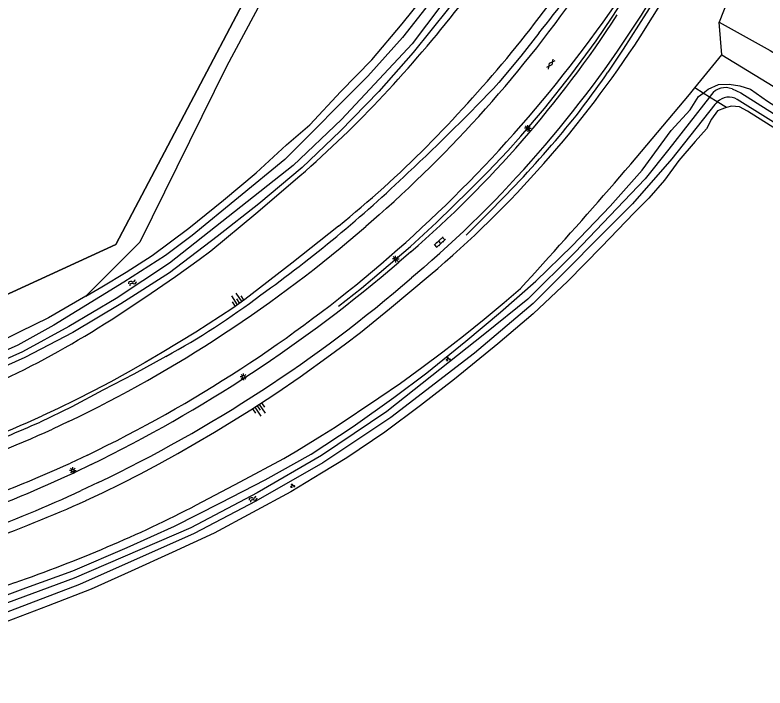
# Model space of a CAD drawing. Extents: x 124000 to 128010, y 398999 to 403000.
# Drawn here: x 124619.4 to 124760.1, y 402519.3 to 402645.5 of the extents above; entities that cross this region are included whole.
import ezdxf

# ---------------------------------------------------------------- set-up
doc = ezdxf.new("R2010")
doc.units = 0
for name, color, linetype in [('gg-afsc-muur', 7, 'Continuous'), ('gg-knt-BGT kruinlijn', 7, 'Continuous'), ('gg-knt-bovenkant onderkant talud', 7, 'Continuous'), ('gg-knt-bronhoudergrens', 7, 'Continuous'), ('gg-knt-verharding', 7, 'Continuous'), ('gg-kntw-bovenkant insteek waterloop', 7, 'Continuous'), ('gg-kntw-waterlijn', 7, 'Continuous'), ('gt-knt-geleideconstructie', 7, 'Continuous'), ('gt-symb-gesloten verharding', 7, 'Continuous'), ('gt-symb-groenvak', 7, 'Continuous'), ('gt-symb-klinker verharding', 7, 'Continuous'), ('gt-symb-lichtmast', 7, 'Continuous'), ('gt-symb-talud symbool', 7, 'Continuous'), ('gt-symb-watersymbool', 7, 'Continuous'), ('gx-grn-maaiveld', 7, 'Continuous')]:
    doc.layers.add(name, color=color, linetype=linetype)

# ---------------------------------------------------------------- blocks, each defined once
blk = doc.blocks.new('gt0-LMAST')
at = {"layer": 'gt-symb-lichtmast'}
for p, q in [((-0.18, 0.17), (-0.45, 0.44)), ((-0.01, 0.25), (-0.01, 0.62)), ((0.17, 0.17), (0.44, 0.44)), ((-0.26, 0), (-0.63, 0)), ((-0.18, -0.18), (-0.45, -0.45)), ((-0.01, -0.25), (-0.01, -0.63)), ((0.44, -0.45), (0.17, -0.18)), ((0.24, 0), (0.62, 0))]:
    blk.add_line(p, q, dxfattribs=at)
blk.add_circle((-0.01, 0), 0.25, dxfattribs=at)
blk = doc.blocks.new('gt0-WA')
at = {"layer": 'gt-symb-watersymbool'}
for centre, start, end in [((-0.32, 0.02), 28.0725, 151.9275), ((0.43, 0.42), 208.0725, 331.9275), ((-0.32, -0.43), 28.0725, 151.9275), ((0.43, -0.03), 208.0725, 331.9275)]:
    blk.add_arc(centre, 0.425, start, end, dxfattribs=at)
blk = doc.blocks.new('gt0-TALUD_1')
at = {"layer": 'gt-symb-talud symbool'}
for p, q in [((-1, -1), (-1, 0)), ((-0.5, -2), (-0.5, 0)), ((0, -1), (0, 0)), ((0.5, -2), (0.5, 0)), ((1, -1), (1, 0))]:
    blk.add_line(p, q, dxfattribs=at)
blk = doc.blocks.new('gt0-GRVAK')
at = {"layer": 'gt-symb-groenvak'}
for p, q in [((-0.11, 0.19), (-0.23, 0.24)), ((-0.18, 0.15), (0.09, 0.15)), ((-0.09, 0.21), (-0.16, 0.32)), ((-0.05, 0.21), (-0.05, 0.39)), ((0, 0.21), (0.06, 0.32)), ((0.01, 0.19), (0.13, 0.24)), ((0.26, -0.05), (0.2, 0.06)), ((0.3, -0.05), (0.3, 0.13)), ((0.35, -0.05), (0.41, 0.06)), ((-0.25, -0.23), (-0.36, -0.18)), ((-0.32, -0.26), (-0.05, -0.26)), ((-0.23, -0.21), (-0.29, -0.1)), ((-0.18, -0.2), (-0.18, -0.02)), ((-0.14, -0.21), (-0.07, -0.1)), ((-0.12, -0.23), (0, -0.18)), ((0.24, -0.07), (0.12, -0.02)), ((0.17, -0.11), (0.44, -0.11)), ((0.37, -0.07), (0.49, -0.02))]:
    blk.add_line(p, q, dxfattribs=at)
blk = doc.blocks.new('gt0-KL1')
at = {"layer": 'gt-symb-klinker verharding'}
for p, q in [((-1.15, 0.3), (1.15, 0.3)), ((-1, -0.3), (-1, 0.3)), ((-0.5, 0.3), (-0.5, 0.45)), ((0, -0.3), (0, 0.3)), ((0.5, 0.3), (0.5, 0.45)), ((1, -0.3), (1, 0.3)), ((-1.15, -0.3), (1.15, -0.3)), ((-0.5, -0.45), (-0.5, -0.3)), ((0.5, -0.45), (0.5, -0.3))]:
    blk.add_line(p, q, dxfattribs=at)
blk = doc.blocks.new('gt0-GESVH1')
at = {"layer": 'gt-symb-gesloten verharding'}
for p, q in [((-0.99, -0.26), (0.01, 0.24)), ((0.01, -0.26), (-0.99, 0.24)), ((0.01, 0.24), (1.01, -0.26)), ((1.01, 0.24), (0.01, -0.26))]:
    blk.add_line(p, q, dxfattribs=at)

msp = doc.modelspace()

# ---------------------------------------------------------------- linework, layer by layer
at = {"layer": 'gg-afsc-muur'}
msp.add_lwpolyline([(124565.53, 402569.05), (124638.31, 402602.47), (124677.36, 402676.7), (124409.1, 402836.39), (124367.85, 402775.92)], dxfattribs=at)
at = {"layer": 'gg-knt-BGT kruinlijn'}
for p, q in [((124736.69, 402641.46), (124743.32, 402652.01)), ((124680.06, 402605.9), (124671.32, 402598.95)), ((124671.32, 402598.95), (124662.48, 402592.14)), ((124689.67, 402590.37), (124697.28, 402596.77)), ((124662.48, 402592.14), (124660.23, 402590.55)), ((124660.23, 402590.55), (124655.62, 402587.51)), ((124684.19, 402585.98), (124689.67, 402590.37)), ((124655.62, 402587.51), (124653.3, 402586.03)), ((124653.3, 402586.03), (124646.99, 402582.18)), ((124681.41, 402583.84), (124684.19, 402585.98)), ((124678.59, 402581.75), (124681.41, 402583.84)), ((124646.99, 402582.18), (124643.8, 402580.31)), ((124672.89, 402577.64), (124678.59, 402581.75)), ((124643.8, 402580.31), (124640.59, 402578.49)), ((124640.59, 402578.49), (124637.34, 402576.72)), ((124668.29, 402574.49), (124672.89, 402577.64)), ((124637.34, 402576.72), (124634.07, 402575.01)), ((124634.07, 402575.01), (124630.77, 402573.34)), ((124663.62, 402571.44), (124668.29, 402574.49)), ((124630.77, 402573.34), (124627.45, 402571.72)), ((124627.45, 402571.72), (124624.44, 402570.3)), ((124656.82, 402567.26), (124663.62, 402571.44)), ((124653.39, 402565.23), (124656.82, 402567.26)), ((124649.93, 402563.25), (124653.39, 402565.23)), ((124646.43, 402561.33), (124649.93, 402563.25)), ((124642.9, 402559.46), (124646.43, 402561.33)), ((124639.35, 402557.65), (124642.9, 402559.46)), ((124635.77, 402555.89), (124639.35, 402557.65)), ((124632.69, 402554.43), (124635.77, 402555.89))]:
    msp.add_line(p, q, dxfattribs=at)
msp.add_lwpolyline([(124751.49, 402644.21), (124761.05, 402638.86), (124814.77, 402605.39), (125000, 402490.3)], dxfattribs=at)
for centre, radius, start, end in [((124520.49, 402795.77), 248.23, 320.3562, 325.513), ((124564.7, 402753.41), 205.22, 310.2443, 326.9401), ((124520.23, 402795.96), 248.55, 315.2106, 320.3607), ((124552.11, 402764.29), 203.61, 308.9325, 315.2178), ((124527.77, 402781.92), 232.65, 282.8153, 294.552), ((124516.84, 402812.46), 282.84, 285.6241, 294.1797)]:
    msp.add_arc(centre, radius, start, end, dxfattribs=at)
at = {"layer": 'gg-knt-bovenkant onderkant talud'}
for p, q in [((124753.16, 402648.32), (124751.49, 402644.21)), ((124746.94, 402631.84), (124752, 402638.04))]:
    msp.add_line(p, q, dxfattribs=at)
for points in [[(124752, 402638.04), (124813.29, 402600.68), (124975.61, 402500), (125000, 402484.9)], [(124637.39, 402588.35), (124643.72, 402592.5), (124649.48, 402596.45), (124653.95, 402599.64), (124656.14, 402601.31), (124664.54, 402608.27), (124672.83, 402615.36)], [(124653.44, 402553.61), (124661.65, 402557.93), (124669.8, 402562.33), (124672.24, 402563.75), (124677.04, 402566.69), (124679.42, 402568.2), (124687.63, 402573.67), (124691.69, 402576.47), (124695.69, 402579.36), (124699.64, 402582.32), (124703.53, 402585.35), (124707.38, 402588.44), (124711.17, 402591.6), (124714.25, 402594.24)]]:
    msp.add_lwpolyline(points, dxfattribs=at)
for centre, radius, start, end in [((124504.7, 402802.09), 251.47, 316.9725, 321.9468), ((124028.12, 403223.76), 931.16, 317.46366, 320.52971), ((124537.47, 402771.43), 206.6, 310.9352, 316.9886), ((124542.54, 402734.99), 174.64, 287.7519, 302.8961), ((124542.87, 402766.89), 240.24, 292.9797, 297.4028), ((124523.1, 402813.53), 290.9, 289.3253, 292.9786), ((124523.12, 402813.47), 290.83, 285.6709, 289.325)]:
    msp.add_arc(centre, radius, start, end, dxfattribs=at)
at = {"layer": 'gg-knt-bronhoudergrens'}
for p, q in [((124752, 402638.04), (124751.49, 402644.21)), ((124748.48, 402630.89), (124746.94, 402631.84)), ((124749.69, 402630.14), (124748.48, 402630.89)), ((124751.15, 402629.23), (124749.69, 402630.14)), ((124752.89, 402628.15), (124751.15, 402629.23))]:
    msp.add_line(p, q, dxfattribs=at)
at = {"layer": 'gg-knt-verharding'}
for p, q in [((124687.71, 402608.06), (124685.19, 402605.86)), ((124693.63, 402601.07), (124691.37, 402599.14)), ((124696.08, 402598.16), (124693.79, 402596.19)), ((124629.4, 402569.24), (124626.38, 402567.82)), ((124632.96, 402562.97), (124629.77, 402561.47)), ((124633.68, 402561.2), (124630.57, 402559.7)), ((124635, 402557.8), (124631.79, 402556.29))]:
    msp.add_line(p, q, dxfattribs=at)
for centre, radius, start, end in [((124528.83, 402787.59), 239.74, 311.5077, 325.8551), ((124523.02, 402792.21), 254.24, 295.6221, 325.3259), ((124554.23, 402761.76), 216.53, 310.9278, 328.0678), ((124555.58, 402760.5), 210.89, 310.8876, 326.9644), ((124520.74, 402795.58), 251.08, 295.6447, 310.9191), ((124515.24, 402804.11), 270.25, 295.994, 310.6736), ((124519.62, 402798.68), 267.09, 295.5934, 310.6994), ((124521.86, 402798.06), 252.86, 283.7103, 294.4155), ((124522.42, 402797.47), 259.28, 284.4746, 294.4579), ((124526.75, 402781.6), 244.98, 284.6885, 295.0731), ((124524.55, 402788.18), 255.48, 285.2104, 294.8192)]:
    msp.add_arc(centre, radius, start, end, dxfattribs=at)
at = {"layer": 'gg-kntw-bovenkant insteek waterloop'}
for points in [[(124698.67, 402670.27), (124704.06, 402667.03), (124706.07, 402666.08), (124707.42, 402664.78), (124708.29, 402662.98), (124708.66, 402661.17), (124708.71, 402659.18), (124708.42, 402657.35), (124707.14, 402655.5), (124700.71, 402646.74), (124694.11, 402638.47), (124687.65, 402631.19), (124680.37, 402623.74), (124673.24, 402616.94), (124665.11, 402610.13), (124657.3, 402603.99), (124648.34, 402597.15), (124639.2, 402591.31), (124630.21, 402585.97), (124621.21, 402581.28), (124606.75, 402574.82), (124599.54, 402571.84), (124591.68, 402569.01), (124572.21, 402563.15)], [(124748.48, 402630.89), (124749.44, 402631.62), (124751.41, 402632.5), (124753.39, 402632.54), (124755.39, 402632.26), (124757.39, 402631.64), (124760.59, 402629.39), (124774.71, 402620.44), (124804.13, 402601.9), (124802.37, 402599.38)], [(124614.31, 402535.4), (124621.37, 402538.05), (124630.25, 402541.23), (124640.42, 402545.61), (124649.27, 402549.62), (124657.95, 402553.97), (124666.3, 402558.3), (124674.97, 402563.14), (124682.81, 402568.29), (124690.47, 402573.77), (124696.65, 402578.38), (124703.97, 402584.35), (124710.47, 402589.8), (124717.13, 402595.59), (124723.94, 402602.21), (124731.06, 402609.66), (124737.03, 402616.43), (124742.49, 402623.84), (124746.05, 402627.73), (124747.65, 402630.26), (124748.48, 402630.89)], [(124752.89, 402628.15), (124752.5, 402628.05), (124751.19, 402627.52), (124750.07, 402626), (124749.11, 402624.16), (124747.01, 402621.79), (124743.95, 402618.24), (124741.22, 402614.53), (124738.31, 402611.15), (124735.56, 402608.44), (124729.41, 402602), (124723.1, 402595.56), (124716.61, 402589.45), (124709.95, 402583.83), (124701.82, 402577.18), (124695.47, 402572.23), (124688.79, 402567.27), (124681.61, 402562.46), (124676.88, 402559.54), (124671.16, 402556.09), (124656.76, 402548.31), (124648.89, 402544.65), (124641.18, 402541.16), (124633.64, 402537.83), (124625.59, 402534.67), (124617.71, 402531.67)], [(124802.37, 402599.38), (124791.96, 402605.27), (124756.82, 402627.49), (124755.31, 402628.28), (124753.82, 402628.41), (124752.89, 402628.15)]]:
    msp.add_lwpolyline(points, dxfattribs=at)
at = {"layer": 'gg-kntw-waterlijn'}
msp.add_line((124750.03, 402630.58), (124749.69, 402630.14), dxfattribs=at)
for points in [[(124702.66, 402654.84), (124692.06, 402641.31), (124685.58, 402634.06), (124669.98, 402618.44), (124652.64, 402604.16), (124647.62, 402600.41), (124639.82, 402595.42), (124626.66, 402587.32), (124619.89, 402583.6), (124602.15, 402575.66), (124590.49, 402571.28), (124576.92, 402566.98), (124570.3, 402565.04), (124567.06, 402564.09)], [(124704.49, 402654.2), (124693.89, 402640.13), (124680.65, 402625.95), (124671.58, 402617.27), (124648.35, 402598.97), (124638.34, 402592.34), (124629.49, 402587.07), (124620.8, 402582.31), (124606.23, 402575.81), (124599.07, 402572.83), (124591.32, 402569.95), (124571.24, 402564.01), (124567.25, 402562.84), (124567.06, 402564.09)], [(124753.92, 402631.65), (124755.6, 402630.91), (124802.07, 402601.52), (124801.61, 402600.87), (124799.42, 402601.89), (124754.9, 402629.69)], [(124749.69, 402630.14), (124742.07, 402620.38), (124737.61, 402614.77), (124724.45, 402600.96), (124715.6, 402592.19), (124707.55, 402585.7), (124689.17, 402571.16), (124676.91, 402562.88), (124664.82, 402555.85), (124652.37, 402549.28), (124630.44, 402539.86), (124614.49, 402533.97), (124601.61, 402530.49), (124593.08, 402528.84), (124581.38, 402526.69), (124572.47, 402525.45)], [(124751.15, 402629.23), (124750.92, 402628.99), (124750.72, 402628.71)], [(124750.72, 402628.71), (124742.61, 402618.53), (124735.24, 402610.13), (124716.62, 402591.37), (124705.58, 402582.07), (124689.91, 402570.02), (124677.15, 402561.53), (124664.58, 402554.28), (124652.99, 402548.25), (124631.47, 402538.66), (124617.22, 402533.25), (124602.63, 402529.31), (124589.95, 402526.86), (124582.96, 402525.71), (124575.87, 402524.74), (124572.28, 402524.4), (124571.55, 402524.68)]]:
    msp.add_lwpolyline(points, dxfattribs=at)
for centre, radius, start, end in [((124752.66, 402628.66), 3.25, 67.0967, 143.8391), ((124753.33, 402627.01), 3.11, 59.5622, 134.3833)]:
    msp.add_arc(centre, radius, start, end, dxfattribs=at)
at = {"layer": 'gt-knt-geleideconstructie'}
msp.add_line((124708.45, 402608.66), (124704.04, 402604.25), dxfattribs=at)
for points in [[(124680.07, 402590.92), (124684.41, 402594.28), (124686.48, 402596.01), (124693.56, 402602.09), (124698.44, 402606.6), (124704.67, 402612.68), (124708.09, 402616.13), (124711.85, 402620.03), (124714.32, 402622.82), (124718.75, 402627.96), (124723.7, 402634.22), (124728.43, 402640.66), (124731.42, 402645.11), (124735.74, 402651.8), (124739.99, 402658.57), (124743.46, 402664.43), (124755.71, 402683.93), (124772, 402710.42)], [(124743.16, 402654.25), (124737.83, 402645.87), (124733.51, 402639.12), (124730.6, 402634.79)], [(124717.69, 402642.13), (124714.28, 402637.83), (124710.16, 402632.85)], [(124647.7, 402581.47), (124641.65, 402578.15), (124635.88, 402575.11), (124630.06, 402571.99), (124624.09, 402569.15)]]:
    msp.add_lwpolyline(points, dxfattribs=at)
for centre, radius, start, end in [((124546.99, 402780.3), 219.61, 321.0127, 325.5444), ((124615.01, 402712.93), 139.53, 319.3047, 325.9393), ((124443.34, 402884.56), 366.82, 312.9279, 316.6695), ((124548.08, 402769.98), 227.48, 314.8313, 319.4029), ((124517.95, 402798.97), 253.36, 305.6154, 313.7551), ((124580.19, 402705.08), 140.84, 298.6414, 307.2777), ((124412.88, 403054.55), 529.36, 292.0714, 293.5142)]:
    msp.add_arc(centre, radius, start, end, dxfattribs=at)
at = {"layer": 'gx-grn-maaiveld'}
for points in [[(124409.1, 402836.39), (124677.36, 402676.7), (124638.31, 402602.47), (124565.53, 402569.05)], [(124680.47, 402675.8), (124659.08, 402635.87), (124642.81, 402602.93), (124632.66, 402592.78)], [(124632.66, 402592.78), (124635.65, 402594.54), (124640.22, 402597.3), (124645.12, 402600.39), (124651.96, 402605.52), (124658.47, 402610.8), (124664.64, 402615.92), (124670.32, 402621.18), (124674.71, 402624.93), (124680.53, 402631.19), (124686.36, 402637.13), (124692, 402643.88), (124701.34, 402655.53), (124702.63, 402657.05), (124703.26, 402658.23), (124703.57, 402659.56), (124703.54, 402660.55), (124702.85, 402661.86), (124701.33, 402663.15), (124696.5, 402665.81)], [(124632.66, 402592.78), (124625.67, 402588.68), (124620.27, 402586.07), (124612.46, 402582.21), (124602.05, 402577.34), (124594.68, 402574.52), (124582.17, 402570.19), (124571.43, 402567.04)]]:
    msp.add_lwpolyline(points, dxfattribs=at)

# ---------------------------------------------------------------- block references
at = {"layer": 'gt-symb-gesloten verharding', "rotation": 51.984339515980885}
msp.add_blockref('gt0-GESVH1', (124719.88, 402636.33), dxfattribs=at)
at = {"layer": 'gt-symb-groenvak'}
for p in [(124700.65, 402580.98), (124671.44, 402557.18)]:
    msp.add_blockref('gt0-GRVAK', p, dxfattribs=at)
at = {"layer": 'gt-symb-klinker verharding', "rotation": 42.60899614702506}
msp.add_blockref('gt0-KL1', (124699.08, 402602.89), dxfattribs=at)
at = {"layer": 'gt-symb-lichtmast'}
for p in [(124715.59, 402624.27), (124690.81, 402599.75), (124662.26, 402577.65), (124630.24, 402560.09)]:
    msp.add_blockref('gt0-LMAST', p, dxfattribs=at)
at = {"layer": 'gt-symb-talud symbool'}
for p, xscale, yscale, rotation in [((124661.5, 402591.42), 1.0001244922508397, 1.0001244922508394, -146.29404346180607), ((124664.86, 402572.2), 0.9998484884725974, 0.9998484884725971, 33.785427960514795)]:
    msp.add_blockref('gt0-TALUD_1', p, dxfattribs=dict(at, xscale=xscale, yscale=yscale, rotation=rotation))
at = {"layer": 'gt-symb-watersymbool'}
for p, rotation in [((124641.34, 402595.29), 33.626529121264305), ((124664, 402554.7), 33.626529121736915)]:
    msp.add_blockref('gt0-WA', p, dxfattribs=dict(at, rotation=rotation))

doc.saveas('drawing.dxf')
